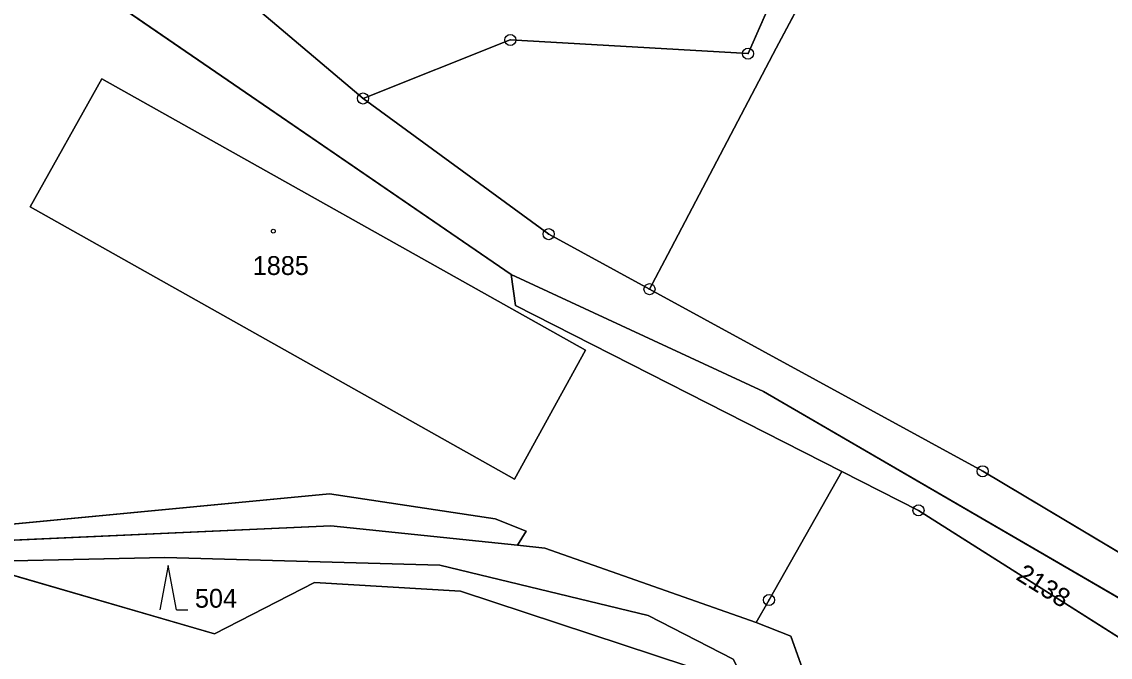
# Model space of a CAD drawing. Extents: x -689422 to -685210, y -987725 to -982160.
# Drawn here: x -686550.5 to -686452.4, y -985769.8 to -985712.5 of the extents above; entities that cross this region are included whole.
import ezdxf

# ---------------------------------------------------------------- set-up
doc = ezdxf.new("R2010")
doc.units = 0
for name, color, linetype in [('KN_Budovy', 7, 'Continuous'), ('KN_Hranice_katastrální území', 7, 'Continuous'), ('KN_Hranice_parcel', 7, 'Continuous'), ('KN_Parcelni cisla', 7, 'Continuous'), ('KN_Polygon parcely', 7, 'Continuous'), ('KN_POZEMKY_LESNI POZEMEK', 7, 'Continuous'), ('KN_POZEMKY_OSTATNI PLOCHA', 7, 'Continuous'), ('KN_POZEMKY_TTP', 7, 'Continuous'), ('KN_POZEMKY_VODNI_PLOCHA', 7, 'Continuous'), ('KN_POZEMKY_ZASTAVENA PLOCHA', 7, 'Continuous'), ('KN_VYUZITI_07_vodni plocha_tok prirozeny', 7, 'Continuous'), ('KN_VYUZITI_17_ostatni plocha_ostatni komunikace', 7, 'Continuous'), ('KN_VYUZITI_23_ostatni plocha_manipulacni plocha', 7, 'Continuous'), ('KN_VYUZITI_26_ostatni plocha_jina plocha', 7, 'Continuous'), ('KN_VYUZITI_27_ostatni plocha_neplodna puda', 7, 'Continuous'), ('KN_Značky bodu BP', 7, 'Continuous'), ('KN_Značky budov', 7, 'Continuous'), ('KN_Značky kultur', 7, 'Continuous')]:
    doc.layers.add(name, color=color, linetype=linetype)

msp = doc.modelspace()

# ---------------------------------------------------------------- linework, layer by layer
at = {"layer": 'KN_Budovy'}
msp.add_lwpolyline([(-686499.69, -985742.08), (-686543.29, -985717.64), (-686549.75, -985729.16), (-686506.1, -985753.71)], close=True, dxfattribs=at)
at = {"layer": 'KN_Hranice_katastrální území'}
for points in [[(-686459.76, -985799.27), (-686469.92, -985787.16), (-686482.59, -985776.81), (-686485.09, -985772.48), (-686486.38, -985769.93), (-686494.04, -985766.01), (-686512.81, -985761.48), (-686537.6, -985760.77), (-686555.46, -985761.18), (-686570.2, -985757.72), (-686597.01, -985737.96), (-686606.48, -985732.79), (-686619.15, -985733.99), (-686631.66, -985735.18), (-686643.59, -985734.42), (-686654.67, -985740.06), (-686664.97, -985741.95), (-686680.13, -985741.09)], [(-686680.13, -985741.09), (-686664.97, -985741.95), (-686654.67, -985740.06), (-686643.59, -985734.42), (-686631.66, -985735.18), (-686619.15, -985733.99), (-686606.48, -985732.79), (-686597.01, -985737.96), (-686570.2, -985757.72), (-686555.46, -985761.18), (-686537.6, -985760.77), (-686512.81, -985761.48), (-686494.04, -985766.01), (-686486.38, -985769.93)]]:
    msp.add_lwpolyline(points, dxfattribs=at)
at = {"layer": 'KN_Hranice_parcel'}
for p, q in [((-686506.4, -985735.26), (-686561.24, -985697.66)), ((-686519.74, -985719.4), (-686529.64, -985711.01)), ((-686483.66, -985745.81), (-686506.4, -985735.26)), ((-686476.59, -985753.02), (-686469.68, -985756.53)), ((-686522.76, -985755.04), (-686507.82, -985757.3)), ((-686507.82, -985757.3), (-686505.04, -985758.4)), ((-686505.04, -985758.4), (-686505.82, -985759.67)), ((-686481.19, -985767.87), (-686484.3, -985766.63))]:
    msp.add_line(p, q, dxfattribs=at)
for points in [[(-686493.92, -985736.59), (-686492.27, -985733.45), (-686482.52, -985714.88), (-686472.5, -985696.13), (-686459.92, -985671.94), (-686447.4, -985651.16), (-686445.59, -985648.75), (-686442.98, -985645.28)], [(-686519.74, -985719.4), (-686506.47, -985714.13), (-686485.04, -985715.36), (-686472.54, -985687.03), (-686506.27, -985674.37), (-686503.91, -985669.27)], [(-686543.29, -985717.64), (-686499.69, -985742.08), (-686506.1, -985753.71), (-686549.75, -985729.16), (-686543.29, -985717.64)], [(-686493.92, -985736.59), (-686503.01, -985731.63), (-686519.74, -985719.4)], [(-686632.18, -985732.99), (-686614.92, -985727.04), (-686593.88, -985735.43), (-686587.12, -985742.5), (-686583.63, -985742.97), (-686569.95, -985753.94), (-686562.59, -985754.79), (-686557.81, -985759.51), (-686522.64, -985757.91), (-686505.82, -985759.67)], [(-686591.41, -985734.8), (-686586.45, -985740.1), (-686582.9, -985740.54), (-686569.21, -985751.45), (-686560.44, -985753.26), (-686556.11, -985758.21), (-686522.76, -985755.04)], [(-686476.59, -985753.02), (-686506, -985738.06), (-686506.4, -985735.26)], [(-686448.53, -985762.15), (-686463.89, -985753), (-686493.92, -985736.59)], [(-686397.78, -985794.55), (-686419.22, -985782.98), (-686447.05, -985767.07), (-686483.66, -985745.81)], [(-686484.3, -985766.63), (-686483.15, -985764.6), (-686476.59, -985753.02)], [(-686469.68, -985756.53), (-686444.94, -985772.23), (-686414.14, -985789.9), (-686397.77, -985796.93), (-686397.78, -985794.55)], [(-686505.82, -985759.67), (-686503.35, -985759.93), (-686484.3, -985766.63)], [(-686555.46, -985761.18), (-686537.6, -985760.77), (-686512.81, -985761.48), (-686494.04, -985766.01)], [(-686555.46, -985761.18), (-686537.6, -985760.77), (-686512.81, -985761.48), (-686494.04, -985766.01)], [(-686482.59, -985776.81), (-686490.47, -985770.56), (-686510.97, -985763.81), (-686524.1, -985763.04), (-686533.14, -985767.66), (-686555.46, -985761.18)], [(-686494.04, -985766.01), (-686486.38, -985769.93), (-686485.09, -985772.48), (-686482.59, -985776.81)], [(-686494.04, -985766.01), (-686486.38, -985769.93), (-686485.09, -985772.48), (-686482.59, -985776.81)], [(-686370.78, -985831.72), (-686374.46, -985825.62), (-686382.58, -985824.65), (-686387.38, -985817.99), (-686396.56, -985817.07), (-686403.81, -985818.81), (-686413.06, -985817.57), (-686417.59, -985818.42), (-686424.84, -985814.71), (-686429.17, -985815.7), (-686433.56, -985811.58), (-686441.75, -985801.58), (-686447.24, -985798.24), (-686458.79, -985793.93), (-686468.22, -985776.8), (-686478.53, -985775.28), (-686481.19, -985767.87)]]:
    msp.add_lwpolyline(points, dxfattribs=at)
at = {"layer": 'KN_Polygon parcely'}
for points in [[(-686453.94, -985647.83), (-686460.09, -985648.71), (-686460.48, -985648.17), (-686460.94, -985647.55), (-686478.84, -985653.75), (-686490.92, -985660.49), (-686503.91, -985669.27), (-686506.27, -985674.37), (-686472.54, -985687.03), (-686485.04, -985715.36), (-686506.47, -985714.13), (-686519.74, -985719.4), (-686503.01, -985731.63), (-686493.92, -985736.59), (-686492.27, -985733.45), (-686482.52, -985714.88), (-686472.5, -985696.13), (-686459.92, -985671.94), (-686447.4, -985651.16), (-686445.59, -985648.75), (-686442.98, -985645.28), (-686444.04, -985645.78), (-686453.26, -985645.2), (-686453.71, -985646.94)], [(-686485.04, -985715.36), (-686472.54, -985687.03), (-686506.27, -985674.37), (-686503.91, -985669.27), (-686508.73, -985671.39), (-686511.41, -985673.49), (-686519.38, -985687.43), (-686529.64, -985711.01), (-686519.74, -985719.4), (-686506.47, -985714.13)], [(-686505.82, -985759.67), (-686503.35, -985759.93), (-686484.3, -985766.63), (-686483.15, -985764.6), (-686476.59, -985753.02), (-686506, -985738.06), (-686506.4, -985735.26), (-686561.24, -985697.66), (-686575.07, -985691.76), (-686591.41, -985734.8), (-686586.45, -985740.1), (-686582.9, -985740.54), (-686569.21, -985751.45), (-686560.44, -985753.26), (-686556.11, -985758.21), (-686522.76, -985755.04), (-686507.82, -985757.3), (-686505.04, -985758.4)], [(-686543.29, -985717.64), (-686549.75, -985729.16), (-686506.1, -985753.71), (-686499.69, -985742.08)], [(-686543.29, -985717.64), (-686499.69, -985742.08), (-686506.1, -985753.71), (-686549.75, -985729.16)], [(-686562.59, -985754.79), (-686557.81, -985759.51), (-686522.64, -985757.91), (-686505.82, -985759.67), (-686505.04, -985758.4), (-686507.82, -985757.3), (-686522.76, -985755.04), (-686556.11, -985758.21), (-686560.44, -985753.26), (-686569.21, -985751.45), (-686582.9, -985740.54), (-686586.45, -985740.1), (-686591.41, -985734.8), (-686592.56, -985733.57), (-686615.9, -985724.94), (-686621.69, -985726.99), (-686632.09, -985730.68), (-686632.18, -985732.99), (-686614.92, -985727.04), (-686593.88, -985735.43), (-686587.12, -985742.5), (-686583.63, -985742.97), (-686569.95, -985753.94)], [(-686476.59, -985753.02), (-686469.68, -985756.53), (-686444.94, -985772.23), (-686414.14, -985789.9), (-686397.77, -985796.93), (-686397.78, -985794.55), (-686419.22, -985782.98), (-686447.05, -985767.07), (-686483.66, -985745.81), (-686506.4, -985735.26), (-686506, -985738.06)], [(-686537.6, -985760.77), (-686555.46, -985761.18), (-686533.14, -985767.66), (-686524.1, -985763.04), (-686510.97, -985763.81), (-686490.47, -985770.56), (-686482.59, -985776.81), (-686485.09, -985772.48), (-686486.38, -985769.93), (-686494.04, -985766.01), (-686512.81, -985761.48)]]:
    msp.add_lwpolyline(points, close=True, dxfattribs=at)
for points in [[(-686447.4, -985651.16), (-686459.92, -985671.94), (-686472.5, -985696.13), (-686482.52, -985714.88), (-686492.27, -985733.45), (-686493.92, -985736.59), (-686463.89, -985753), (-686448.53, -985762.15), (-686444.41, -985758.4), (-686376.74, -985696.76), (-686328.39, -985652.72)], [(-686424.26, -985776.61), (-686448.53, -985762.15), (-686463.89, -985753), (-686493.92, -985736.59), (-686503.01, -985731.63), (-686519.74, -985719.4), (-686529.64, -985711.01), (-686554.67, -985696.1), (-686562.6, -985691.2), (-686567.75, -985688.02), (-686581.29, -985689.11), (-686575.07, -985691.76), (-686561.24, -985697.66), (-686506.4, -985735.26), (-686483.66, -985745.81), (-686447.05, -985767.07), (-686419.22, -985782.98)], [(-686478.53, -985775.28), (-686481.19, -985767.87), (-686484.3, -985766.63), (-686503.35, -985759.93), (-686505.82, -985759.67), (-686522.64, -985757.91), (-686557.81, -985759.51), (-686562.59, -985754.79), (-686569.95, -985753.94), (-686583.63, -985742.97), (-686587.12, -985742.5), (-686593.88, -985735.43), (-686614.92, -985727.04), (-686632.18, -985732.99), (-686641.42, -985732.36), (-686660.67, -985740.52), (-686668.27, -985740.03), (-686685.57, -985736.36)], [(-686680.13, -985741.09), (-686664.97, -985741.95), (-686654.67, -985740.06), (-686643.59, -985734.42), (-686631.66, -985735.18), (-686619.15, -985733.99), (-686606.48, -985732.79), (-686597.01, -985737.96), (-686570.2, -985757.72), (-686555.46, -985761.18), (-686537.6, -985760.77), (-686512.81, -985761.48), (-686494.04, -985766.01), (-686486.38, -985769.93)], [(-686490.47, -985770.56), (-686510.97, -985763.81), (-686524.1, -985763.04), (-686533.14, -985767.66), (-686555.46, -985761.18), (-686570.2, -985757.72), (-686586.29, -985748.15), (-686600.27, -985737.5), (-686619.15, -985733.99), (-686631.66, -985735.18), (-686654.67, -985740.06), (-686664.97, -985741.95), (-686694.33, -985744.46)], [(-686444.94, -985772.23), (-686469.68, -985756.53), (-686476.59, -985753.02), (-686483.15, -985764.6), (-686484.3, -985766.63), (-686481.19, -985767.87), (-686478.53, -985775.28)]]:
    msp.add_lwpolyline(points, dxfattribs=at)
at = {"layer": 'KN_POZEMKY_LESNI POZEMEK'}
for p, q in [((-686555.46, -985761.18), (-686537.6, -985760.77)), ((-686537.6, -985760.77), (-686512.81, -985761.48)), ((-686533.14, -985767.66), (-686555.46, -985761.18)), ((-686555.46, -985761.18), (-686533.14, -985767.66)), ((-686512.81, -985761.48), (-686494.04, -985766.01)), ((-686524.1, -985763.04), (-686533.14, -985767.66)), ((-686533.14, -985767.66), (-686524.1, -985763.04)), ((-686510.97, -985763.81), (-686524.1, -985763.04)), ((-686524.1, -985763.04), (-686510.97, -985763.81)), ((-686490.47, -985770.56), (-686510.97, -985763.81)), ((-686510.97, -985763.81), (-686490.47, -985770.56)), ((-686494.04, -985766.01), (-686486.38, -985769.93))]:
    msp.add_line(p, q, dxfattribs=at)
at = {"layer": 'KN_POZEMKY_OSTATNI PLOCHA'}
for p, q in [((-686485.04, -985715.36), (-686472.54, -985687.03)), ((-686472.5, -985696.13), (-686482.52, -985714.88)), ((-686482.52, -985714.88), (-686472.5, -985696.13)), ((-686506.4, -985735.26), (-686561.24, -985697.66)), ((-686561.24, -985697.66), (-686506.4, -985735.26)), ((-686529.64, -985711.01), (-686519.74, -985719.4)), ((-686519.74, -985719.4), (-686506.47, -985714.13)), ((-686506.47, -985714.13), (-686485.04, -985715.36)), ((-686482.52, -985714.88), (-686492.27, -985733.45)), ((-686492.27, -985733.45), (-686482.52, -985714.88)), ((-686543.29, -985717.64), (-686549.75, -985729.16)), ((-686499.69, -985742.08), (-686543.29, -985717.64)), ((-686503.01, -985731.63), (-686519.74, -985719.4)), ((-686519.74, -985719.4), (-686503.01, -985731.63)), ((-686549.75, -985729.16), (-686506.1, -985753.71)), ((-686493.92, -985736.59), (-686503.01, -985731.63)), ((-686503.01, -985731.63), (-686493.92, -985736.59)), ((-686492.27, -985733.45), (-686493.92, -985736.59)), ((-686493.92, -985736.59), (-686492.27, -985733.45)), ((-686506.4, -985735.26), (-686483.66, -985745.81)), ((-686506, -985738.06), (-686506.4, -985735.26)), ((-686483.66, -985745.81), (-686506.4, -985735.26)), ((-686506.4, -985735.26), (-686506, -985738.06)), ((-686493.92, -985736.59), (-686463.89, -985753)), ((-686463.89, -985753), (-686493.92, -985736.59)), ((-686476.59, -985753.02), (-686506, -985738.06)), ((-686506, -985738.06), (-686476.59, -985753.02)), ((-686506.1, -985753.71), (-686499.69, -985742.08)), ((-686483.66, -985745.81), (-686447.05, -985767.07)), ((-686447.05, -985767.07), (-686483.66, -985745.81)), ((-686483.15, -985764.6), (-686476.59, -985753.02)), ((-686476.59, -985753.02), (-686483.15, -985764.6)), ((-686469.68, -985756.53), (-686476.59, -985753.02)), ((-686476.59, -985753.02), (-686469.68, -985756.53)), ((-686463.89, -985753), (-686448.53, -985762.15)), ((-686448.53, -985762.15), (-686463.89, -985753)), ((-686522.76, -985755.04), (-686556.11, -985758.21)), ((-686556.11, -985758.21), (-686522.76, -985755.04)), ((-686507.82, -985757.3), (-686522.76, -985755.04)), ((-686522.76, -985755.04), (-686507.82, -985757.3)), ((-686444.94, -985772.23), (-686469.68, -985756.53)), ((-686469.68, -985756.53), (-686444.94, -985772.23)), ((-686522.64, -985757.91), (-686557.81, -985759.51)), ((-686505.82, -985759.67), (-686522.64, -985757.91)), ((-686505.04, -985758.4), (-686507.82, -985757.3)), ((-686507.82, -985757.3), (-686505.04, -985758.4)), ((-686505.82, -985759.67), (-686505.04, -985758.4)), ((-686505.04, -985758.4), (-686505.82, -985759.67)), ((-686503.35, -985759.93), (-686505.82, -985759.67)), ((-686484.3, -985766.63), (-686503.35, -985759.93)), ((-686484.3, -985766.63), (-686483.15, -985764.6)), ((-686483.15, -985764.6), (-686484.3, -985766.63)), ((-686481.19, -985767.87), (-686484.3, -985766.63)), ((-686478.53, -985775.28), (-686481.19, -985767.87))]:
    msp.add_line(p, q, dxfattribs=at)
at = {"layer": 'KN_POZEMKY_TTP'}
for p, q in [((-686472.54, -985687.03), (-686485.04, -985715.36)), ((-686519.74, -985719.4), (-686529.64, -985711.01)), ((-686506.47, -985714.13), (-686519.74, -985719.4)), ((-686485.04, -985715.36), (-686506.47, -985714.13))]:
    msp.add_line(p, q, dxfattribs=at)
at = {"layer": 'KN_POZEMKY_VODNI_PLOCHA'}
for p, q in [((-686557.81, -985759.51), (-686522.64, -985757.91)), ((-686522.64, -985757.91), (-686505.82, -985759.67)), ((-686505.82, -985759.67), (-686503.35, -985759.93)), ((-686537.6, -985760.77), (-686555.46, -985761.18)), ((-686512.81, -985761.48), (-686537.6, -985760.77)), ((-686503.35, -985759.93), (-686484.3, -985766.63)), ((-686494.04, -985766.01), (-686512.81, -985761.48)), ((-686486.38, -985769.93), (-686494.04, -985766.01)), ((-686484.3, -985766.63), (-686481.19, -985767.87)), ((-686481.19, -985767.87), (-686478.53, -985775.28))]:
    msp.add_line(p, q, dxfattribs=at)
at = {"layer": 'KN_POZEMKY_ZASTAVENA PLOCHA'}
for p, q in [((-686549.75, -985729.16), (-686543.29, -985717.64)), ((-686543.29, -985717.64), (-686499.69, -985742.08)), ((-686506.1, -985753.71), (-686549.75, -985729.16)), ((-686499.69, -985742.08), (-686506.1, -985753.71))]:
    msp.add_line(p, q, dxfattribs=at)
at = {"layer": 'KN_VYUZITI_07_vodni plocha_tok prirozeny'}
for p, q in [((-686557.81, -985759.51), (-686522.64, -985757.91)), ((-686522.64, -985757.91), (-686505.82, -985759.67)), ((-686505.82, -985759.67), (-686503.35, -985759.93)), ((-686537.6, -985760.77), (-686555.46, -985761.18)), ((-686512.81, -985761.48), (-686537.6, -985760.77)), ((-686503.35, -985759.93), (-686484.3, -985766.63)), ((-686494.04, -985766.01), (-686512.81, -985761.48)), ((-686486.38, -985769.93), (-686494.04, -985766.01)), ((-686484.3, -985766.63), (-686481.19, -985767.87)), ((-686481.19, -985767.87), (-686478.53, -985775.28))]:
    msp.add_line(p, q, dxfattribs=at)
at = {"layer": 'KN_VYUZITI_17_ostatni plocha_ostatni komunikace'}
for p, q in [((-686506.4, -985735.26), (-686561.24, -985697.66)), ((-686529.64, -985711.01), (-686519.74, -985719.4)), ((-686519.74, -985719.4), (-686503.01, -985731.63)), ((-686503.01, -985731.63), (-686493.92, -985736.59)), ((-686483.66, -985745.81), (-686506.4, -985735.26)), ((-686493.92, -985736.59), (-686463.89, -985753)), ((-686447.05, -985767.07), (-686483.66, -985745.81)), ((-686463.89, -985753), (-686448.53, -985762.15))]:
    msp.add_line(p, q, dxfattribs=at)
at = {"layer": 'KN_VYUZITI_23_ostatni plocha_manipulacni plocha'}
for p, q in [((-686561.24, -985697.66), (-686506.4, -985735.26)), ((-686543.29, -985717.64), (-686549.75, -985729.16)), ((-686499.69, -985742.08), (-686543.29, -985717.64)), ((-686549.75, -985729.16), (-686506.1, -985753.71)), ((-686506.4, -985735.26), (-686483.66, -985745.81)), ((-686506, -985738.06), (-686506.4, -985735.26)), ((-686506.4, -985735.26), (-686506, -985738.06)), ((-686476.59, -985753.02), (-686506, -985738.06)), ((-686506, -985738.06), (-686476.59, -985753.02)), ((-686506.1, -985753.71), (-686499.69, -985742.08)), ((-686483.66, -985745.81), (-686447.05, -985767.07)), ((-686483.15, -985764.6), (-686476.59, -985753.02)), ((-686476.59, -985753.02), (-686483.15, -985764.6)), ((-686469.68, -985756.53), (-686476.59, -985753.02)), ((-686476.59, -985753.02), (-686469.68, -985756.53)), ((-686522.76, -985755.04), (-686556.11, -985758.21)), ((-686507.82, -985757.3), (-686522.76, -985755.04)), ((-686444.94, -985772.23), (-686469.68, -985756.53)), ((-686469.68, -985756.53), (-686444.94, -985772.23)), ((-686505.04, -985758.4), (-686507.82, -985757.3)), ((-686505.82, -985759.67), (-686505.04, -985758.4)), ((-686503.35, -985759.93), (-686505.82, -985759.67)), ((-686484.3, -985766.63), (-686503.35, -985759.93)), ((-686484.3, -985766.63), (-686483.15, -985764.6)), ((-686483.15, -985764.6), (-686484.3, -985766.63)), ((-686481.19, -985767.87), (-686484.3, -985766.63)), ((-686478.53, -985775.28), (-686481.19, -985767.87))]:
    msp.add_line(p, q, dxfattribs=at)
at = {"layer": 'KN_VYUZITI_26_ostatni plocha_jina plocha'}
for p, q in [((-686485.04, -985715.36), (-686472.54, -985687.03)), ((-686472.5, -985696.13), (-686482.52, -985714.88)), ((-686482.52, -985714.88), (-686472.5, -985696.13)), ((-686519.74, -985719.4), (-686506.47, -985714.13)), ((-686506.47, -985714.13), (-686485.04, -985715.36)), ((-686482.52, -985714.88), (-686492.27, -985733.45)), ((-686492.27, -985733.45), (-686482.52, -985714.88)), ((-686503.01, -985731.63), (-686519.74, -985719.4)), ((-686493.92, -985736.59), (-686503.01, -985731.63)), ((-686492.27, -985733.45), (-686493.92, -985736.59)), ((-686493.92, -985736.59), (-686492.27, -985733.45)), ((-686463.89, -985753), (-686493.92, -985736.59)), ((-686448.53, -985762.15), (-686463.89, -985753))]:
    msp.add_line(p, q, dxfattribs=at)
at = {"layer": 'KN_VYUZITI_27_ostatni plocha_neplodna puda'}
for p, q in [((-686556.11, -985758.21), (-686522.76, -985755.04)), ((-686522.76, -985755.04), (-686507.82, -985757.3)), ((-686522.64, -985757.91), (-686557.81, -985759.51)), ((-686505.82, -985759.67), (-686522.64, -985757.91)), ((-686507.82, -985757.3), (-686505.04, -985758.4)), ((-686505.04, -985758.4), (-686505.82, -985759.67))]:
    msp.add_line(p, q, dxfattribs=at)
at = {"layer": 'KN_Značky bodu BP'}
for centre, radius in [((-686506.47, -985714.13), 0.5), ((-686506.47, -985714.13), 0.0303), ((-686485.04, -985715.36), 0.5), ((-686485.04, -985715.36), 0.0303), ((-686519.74, -985719.4), 0.5), ((-686519.74, -985719.4), 0.0303), ((-686503.01, -985731.63), 0.5), ((-686503.01, -985731.63), 0.0303), ((-686493.92, -985736.59), 0.5), ((-686493.92, -985736.59), 0.0303), ((-686463.89, -985753), 0.5), ((-686463.89, -985753), 0.0303), ((-686469.68, -985756.53), 0.5), ((-686469.68, -985756.53), 0.0303), ((-686483.15, -985764.6), 0.5), ((-686483.15, -985764.6), 0.0303)]:
    msp.add_circle(centre, radius, dxfattribs=at)
at = {"layer": 'KN_Značky budov'}
msp.add_circle((-686527.827, -985731.359), 0.175, dxfattribs=at)
at = {"layer": 'KN_Značky kultur'}
for p, q in [((-686537.29, -985761.5), (-686538.04, -985765.5)), ((-686536.54, -985765.5), (-686537.29, -985761.5)), ((-686536.54, -985765.5), (-686535.544, -985765.5))]:
    msp.add_line(p, q, dxfattribs=at)

# ---------------------------------------------------------------- texts
at = {"layer": 'KN_Parcelni cisla'}
for s, p in [('1885', (-686529.68, -985735.31)), ('504', (-686534.89, -985765.3))]:
    msp.add_text(s, height=1.7, dxfattribs=at).set_placement(p)
msp.add_text('2138', height=1.7, rotation=328, dxfattribs=at).set_placement((-686460.99, -985762.7))

doc.saveas('drawing.dxf')
